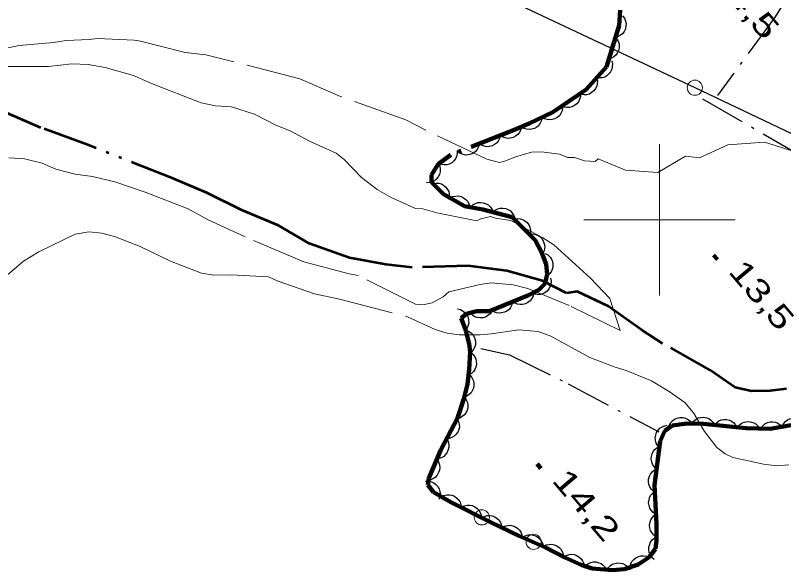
# Model space of a CAD drawing. Extents: x 386081 to 389416, y 5130568 to 5134082.
# Drawn here: x 387914.9 to 388016.4, y 5132553.6 to 5132627 of the extents above; entities that cross this region are included whole.
import ezdxf

# ---------------------------------------------------------------- set-up
doc = ezdxf.new("R2010")
doc.units = 0
doc.header["$LTSCALE"] = 1.2
for name, pattern in [('DASH_DOUBLE_DOT', [9.2, 5, -1.2, 0.3, -1.2, 0.3, -1.2]), ('DOT_DASHED', [7.7, 5, -1.2, 0.3, -1.2]), ('LONG_DASHED', [7.5, 6, -1.5])]:
    doc.linetypes.add(name, pattern=pattern)
for name, color, linetype, lineweight in [('2', 7, 'Continuous', 13), ('3', 7, 'Continuous', 140), ('36', 7, 'Continuous', 13), ('4', 7, 'DASH_DOUBLE_DOT', 53), ('41', 7, 'DOT_DASHED', 25), ('44', 7, 'Continuous', 25), ('61', 7, 'Continuous', 13)]:
    doc.layers.add(name, color=color, linetype=linetype, lineweight=lineweight)

msp = doc.modelspace()

# ---------------------------------------------------------------- linework, layer by layer
at = {"layer": '2', "linetype": 'LONG_DASHED'}
for points in [[(387925.71, 5132623.94), (387924.61, 5132623.81), (387921.58, 5132623.67), (387919.88, 5132623.42), (387915.38, 5132623.03), (387911.74, 5132622.27)], [(388021.94, 5132607.59), (388015.16, 5132609.87), (388013.84, 5132610.24), (388009.03, 5132609.91), (388005.28, 5132608.19), (388003.44, 5132608.38), (387999.76, 5132606.23), (387995.51, 5132606.55), (387991.86, 5132608.03), (387991.49, 5132607.68), (387990.08, 5132607.78), (387988.73, 5132608.2), (387987.84, 5132608.22), (387986.76, 5132608.68), (387984.4, 5132608.95), (387983.09, 5132608.91), (387980.94, 5132608.33), (387979.54, 5132607.73), (387978.82, 5132607.58), (387977.15, 5132607.98), (387969.09, 5132611.83), (387966.47, 5132613.2), (387957.83, 5132616.29), (387952.45, 5132618.63), (387940.05, 5132621.78), (387937.31, 5132622.09), (387931.41, 5132623.61), (387930.56, 5132623.73), (387925.71, 5132623.94)], [(387913.26, 5132620.23), (387919.22, 5132620.26), (387922.31, 5132620.59), (387924.5, 5132620.51), (387926.74, 5132620.11), (387930.45, 5132619.07), (387932.86, 5132617.99), (387939.42, 5132615.43), (387941.3, 5132615.04), (387943.43, 5132614.91), (387946.46, 5132613.96), (387949.28, 5132612.5), (387951.16, 5132611.75), (387953.72, 5132610.36), (387957.27, 5132608.8), (387958.34, 5132607.92), (387960.62, 5132605.59), (387962.66, 5132604), (387964.52, 5132602.94), (387967.73, 5132601.5), (387968.7, 5132601.42), (387970.58, 5132600.92), (387975.86, 5132599.83), (387976.37, 5132600.12), (387977.64, 5132600.42), (387978.33, 5132600.22), (387980.32, 5132599.88), (387984.58, 5132597.59), (387986.03, 5132596.69), (387990.88, 5132592.28), (387993.44, 5132589.59), (387994.79, 5132585.37), (387988.03, 5132588.66), (387982.59, 5132590.92), (387980.64, 5132591.37), (387977.72, 5132591.66), (387976.3, 5132591.44), (387972.15, 5132590.45), (387971.4, 5132589.82), (387969.95, 5132589.01), (387968.71, 5132588.73), (387967.76, 5132588.82), (387960.2, 5132592.62), (387958.98, 5132592.86), (387952.97, 5132594.42), (387945.25, 5132597.72), (387940.35, 5132599.99), (387937.69, 5132601.42), (387932.02, 5132603.65), (387928, 5132605), (387925.04, 5132605.73), (387922.76, 5132606.01), (387920.23, 5132606.7), (387918.39, 5132607.47), (387916.08, 5132608.04), (387914, 5132608.16)], [(387910.46, 5132589.88), (387915.93, 5132594.54), (387917.95, 5132595.76), (387922.77, 5132598.08), (387924.56, 5132598.38), (387926.3, 5132598.24), (387927.98, 5132597.8), (387931.36, 5132596.48), (387935.38, 5132594.51), (387939.47, 5132592.94), (387941.08, 5132592.66), (387943.35, 5132592.72), (387948.3, 5132592.43), (387949.46, 5132591.93), (387954.4, 5132590.22), (387957.7, 5132589.5), (387966.69, 5132587.16), (387970.36, 5132585.49), (387971.93, 5132585.02), (387973.51, 5132584.78), (387976.3, 5132584.8), (387977.75, 5132584.93), (387981.39, 5132585.45), (387983.94, 5132585.22), (387985.64, 5132584.62), (387990.79, 5132581.8), (387994, 5132580.55), (387995.58, 5132580.07), (387998.91, 5132578.7), (388001.28, 5132577.31), (388003.34, 5132575.83), (388004.46, 5132574.48), (388005.94, 5132572.01), (388007.55, 5132569.91), (388008.67, 5132569.05), (388009.66, 5132568.56), (388013.74, 5132567.71), (388015.48, 5132567.47), (388017.09, 5132567.6)]]:
    msp.add_lwpolyline(points, dxfattribs=at)
at = {"layer": '3'}
for p, q in [((388007.14, 5132595.33), (388007.65, 5132594.72)), ((387983.81, 5132567.73), (387984.32, 5132567.12))]:
    msp.add_line(p, q, dxfattribs=at)
at = {"layer": '36', "lineweight": 25}
msp.add_lwpolyline([(387737.65, 5132640.07), (387761.57, 5132662.08), (387796.75, 5132640.73), (387837.73, 5132629.42), (387876.02, 5132653.88), (387905.18, 5132676.93), (387941.93, 5132647.03), (388004.64, 5132617.46), (388067.52, 5132587.58), (388129.01, 5132557.53), (388159.69, 5132610.01), (388184.51, 5132651.37), (388290.36, 5132826.58), (388312.34, 5132873.88), (388333.97, 5132918.51)], dxfattribs=at)
at = {"layer": '36'}
for centre in [(388004.658, 5132617.44), (387976.498, 5132560.66), (387983.348, 5132557.43)]:
    msp.add_circle(centre, 1, dxfattribs=at)
at = {"layer": '4'}
msp.add_lwpolyline([(388016.78, 5132577.63), (388014.59, 5132577.38), (388012.16, 5132577.36), (388009.98, 5132577.83), (388006.7, 5132580.12), (388000.38, 5132583.65), (387997.59, 5132585.46), (387993.22, 5132588.59), (387989.09, 5132590.51), (387987.69, 5132590.27), (387984.53, 5132591.93), (387979.81, 5132593.26), (387974.68, 5132593.92), (387967.29, 5132593.68), (387963.84, 5132594.07), (387959.01, 5132594.94), (387953.7, 5132596.84), (387949.63, 5132599.25), (387944.78, 5132601.28), (387940.16, 5132603.53), (387935.8, 5132605.38), (387924.3, 5132609.96), (387918.23, 5132612.15), (387911.8, 5132614.94)], dxfattribs=at)
at = {"layer": '41'}
for points in [[(388032.98, 5132675.01), (388031.65, 5132670.06), (388030.56, 5132665.91), (388029.58, 5132662.5), (388028.13, 5132656.47), (388027.04, 5132653.67), (388024.37, 5132647.39), (388022.19, 5132638.63), (388018.43, 5132631.93), (388015.27, 5132626.8), (388007.64, 5132616.42)], [(388032.52, 5132600.42), (388018.88, 5132608.29), (388005.16, 5132616.26)], [(387976.39, 5132582.98), (387980.15, 5132582.16), (387987.91, 5132578.32), (387999.91, 5132571.96)]]:
    msp.add_lwpolyline(points, dxfattribs=at)
at = {"layer": '44', "linetype": 'DOT_DASHED', "lineweight": 90}
for points in [[(387994.79, 5132627.71), (387994.67, 5132625.65), (387992.96, 5132620.22), (387990.28, 5132617.21), (387985.9, 5132614.2), (387982.75, 5132612.72), (387980.69, 5132611.85), (387972.42, 5132608.56), (387970.72, 5132607.34), (387969.85, 5132605.92), (387969.85, 5132604.95), (387971.43, 5132603.37), (387974.22, 5132601.81), (387976.65, 5132601.34), (387980.51, 5132600.32), (387983.55, 5132597.29), (387984.4, 5132595.72), (387985, 5132594.14), (387985.12, 5132592.8), (387984.88, 5132591.58), (387984.03, 5132590.73), (387982.57, 5132589.99), (387977.51, 5132587.92), (387975.81, 5132587.91), (387974.47, 5132587.54), (387973.76, 5132587), (387974.35, 5132585.47), (387974.85, 5132583.61), (387974.97, 5132582.52), (387974.85, 5132580.2), (387974.61, 5132578.26), (387974.12, 5132576.31), (387973.27, 5132573.75), (387971.09, 5132569.6), (387969.51, 5132565.82), (387969.39, 5132564.97), (387970.12, 5132564), (387972.42, 5132562.68), (387977.65, 5132560.01), (387981.41, 5132558.21), (387984.92, 5132556.66), (387987.46, 5132555.34), (387989.65, 5132554.38), (387991.1, 5132553.91), (387993.77, 5132553.69), (387995.34, 5132553.82), (387997.16, 5132554.44), (387998.61, 5132555.42), (387999.46, 5132556.52), (387999.58, 5132557.61), (387999.58, 5132559.8), (387999.34, 5132564.9)], [(387999.34, 5132564.9), (388000.07, 5132570.74), (388000.68, 5132572.08), (388001.65, 5132572.82), (388003.59, 5132573.07), (388005.76, 5132573), (388011.46, 5132572.43), (388014.6, 5132572.37), (388017.87, 5132572.92)]]:
    msp.add_lwpolyline(points, dxfattribs=at)
at = {"layer": '44'}
for points in [[(387995.08, 5132626.96), (387995.34, 5132626.63), (387995.49, 5132626.25), (387995.57, 5132625.93), (387995.55, 5132625.58), (387995.47, 5132625.22), (387995.3, 5132624.88), (387995.12, 5132624.6), (387994.85, 5132624.38), (387994.53, 5132624.2), (387994.18, 5132624.1)], [(387994.18, 5132624.1), (387994.44, 5132623.77), (387994.59, 5132623.39), (387994.67, 5132623.07), (387994.65, 5132622.72), (387994.57, 5132622.36), (387994.4, 5132622.02), (387994.22, 5132621.74), (387993.95, 5132621.52), (387993.62, 5132621.34), (387993.28, 5132621.23)], [(387993.67, 5132621.01), (387993.77, 5132620.61), (387993.75, 5132620.2), (387993.69, 5132619.88), (387993.53, 5132619.56), (387993.31, 5132619.27), (387993.01, 5132619.03), (387992.74, 5132618.85), (387992.4, 5132618.76), (387992.03, 5132618.73), (387991.67, 5132618.77)], [(387991.67, 5132618.77), (387991.78, 5132618.37), (387991.76, 5132617.96), (387991.7, 5132617.64), (387991.54, 5132617.32), (387991.32, 5132617.03), (387991.02, 5132616.79), (387990.74, 5132616.61), (387990.4, 5132616.52), (387990.03, 5132616.49), (387989.68, 5132616.53)], [(387989.53, 5132616.7), (387989.54, 5132616.28), (387989.42, 5132615.89), (387989.29, 5132615.59), (387989.06, 5132615.32), (387988.77, 5132615.09), (387988.42, 5132614.92), (387988.11, 5132614.82), (387987.76, 5132614.81), (387987.4, 5132614.87), (387987.06, 5132615)], [(387987.17, 5132614.8), (387987.11, 5132614.39), (387986.93, 5132614.02), (387986.75, 5132613.74), (387986.48, 5132613.52), (387986.16, 5132613.33), (387985.79, 5132613.23), (387985.47, 5132613.18), (387985.12, 5132613.23), (387984.77, 5132613.34), (387984.46, 5132613.52)], [(387984.46, 5132613.52), (387984.39, 5132613.11), (387984.22, 5132612.74), (387984.04, 5132612.47), (387983.77, 5132612.24), (387983.45, 5132612.06), (387983.08, 5132611.95), (387982.76, 5132611.9), (387982.41, 5132611.95), (387982.05, 5132612.06), (387981.74, 5132612.25)], [(387981.74, 5132612.27), (387981.65, 5132611.86), (387981.45, 5132611.5), (387981.25, 5132611.24), (387980.97, 5132611.03), (387980.64, 5132610.86), (387980.26, 5132610.78), (387979.94, 5132610.75), (387979.59, 5132610.82), (387979.25, 5132610.95), (387978.95, 5132611.16)], [(387978.95, 5132611.16), (387978.86, 5132610.75), (387978.66, 5132610.39), (387978.46, 5132610.13), (387978.18, 5132609.92), (387977.85, 5132609.76), (387977.47, 5132609.67), (387977.15, 5132609.64), (387976.8, 5132609.71), (387976.46, 5132609.85), (387976.16, 5132610.05)], [(387976.16, 5132610.05), (387976.07, 5132609.64), (387975.87, 5132609.29), (387975.67, 5132609.02), (387975.39, 5132608.81), (387975.06, 5132608.65), (387974.69, 5132608.57), (387974.36, 5132608.53), (387974.02, 5132608.6), (387973.67, 5132608.74), (387973.37, 5132608.94)], [(387973.25, 5132609.16), (387973.26, 5132608.74), (387973.16, 5132608.35), (387973.03, 5132608.04), (387972.8, 5132607.77), (387972.52, 5132607.53), (387972.18, 5132607.36), (387971.87, 5132607.25), (387971.52, 5132607.24), (387971.15, 5132607.28), (387970.82, 5132607.41)], [(387970.78, 5132607.44), (387970.95, 5132607.06), (387971.01, 5132606.66), (387971.01, 5132606.33), (387970.91, 5132605.99), (387970.74, 5132605.66), (387970.49, 5132605.37), (387970.25, 5132605.15), (387969.93, 5132605), (387969.57, 5132604.9), (387969.21, 5132604.88)], [(387970.02, 5132604.78), (387970.43, 5132604.85), (387970.84, 5132604.81), (387971.16, 5132604.73), (387971.46, 5132604.56), (387971.75, 5132604.32), (387971.97, 5132604.01), (387972.13, 5132603.72), (387972.2, 5132603.38), (387972.21, 5132603.01), (387972.15, 5132602.65)], [(387972.31, 5132602.88), (387972.69, 5132603.06), (387973.09, 5132603.13), (387973.42, 5132603.15), (387973.76, 5132603.06), (387974.1, 5132602.91), (387974.39, 5132602.67), (387974.63, 5132602.44), (387974.79, 5132602.12), (387974.9, 5132601.77), (387974.93, 5132601.41)], [(387975.02, 5132601.66), (387975.32, 5132601.95), (387975.68, 5132602.14), (387975.99, 5132602.26), (387976.34, 5132602.28), (387976.7, 5132602.24), (387977.06, 5132602.11), (387977.35, 5132601.96), (387977.61, 5132601.72), (387977.82, 5132601.42), (387977.97, 5132601.09)], [(387977.95, 5132601), (387978.26, 5132601.27), (387978.63, 5132601.44), (387978.95, 5132601.53), (387979.3, 5132601.53), (387979.66, 5132601.47), (387980.01, 5132601.31), (387980.29, 5132601.15), (387980.53, 5132600.88), (387980.73, 5132600.57), (387980.85, 5132600.23)], [(387980.76, 5132600.07), (387981.17, 5132600.15), (387981.57, 5132600.11), (387981.89, 5132600.03), (387982.2, 5132599.86), (387982.48, 5132599.62), (387982.7, 5132599.31), (387982.86, 5132599.03), (387982.93, 5132598.68), (387982.95, 5132598.31), (387982.88, 5132597.96)], [(387983.1, 5132598.12), (387983.52, 5132598.08), (387983.89, 5132597.92), (387984.18, 5132597.76), (387984.42, 5132597.5), (387984.62, 5132597.19), (387984.75, 5132596.83), (387984.82, 5132596.51), (387984.79, 5132596.16), (387984.69, 5132595.8), (387984.53, 5132595.48)], [(387984.87, 5132595.55), (387985.24, 5132595.35), (387985.52, 5132595.06), (387985.72, 5132594.79), (387985.84, 5132594.46), (387985.9, 5132594.1), (387985.87, 5132593.72), (387985.81, 5132593.4), (387985.65, 5132593.09), (387985.42, 5132592.79), (387985.14, 5132592.57)], [(387985.59, 5132592.29), (387985.67, 5132591.88), (387985.63, 5132591.48), (387985.55, 5132591.16), (387985.37, 5132590.85), (387985.14, 5132590.57), (387984.82, 5132590.35), (387984.54, 5132590.19), (387984.2, 5132590.12), (387983.82, 5132590.1), (387983.47, 5132590.17)], [(387983.35, 5132590.31), (387983.27, 5132589.9), (387983.07, 5132589.55), (387982.88, 5132589.28), (387982.6, 5132589.07), (387982.27, 5132588.9), (387981.89, 5132588.81), (387981.57, 5132588.78), (387981.22, 5132588.85), (387980.88, 5132588.98), (387980.58, 5132589.17)], [(387980.58, 5132589.17), (387980.49, 5132588.77), (387980.3, 5132588.41), (387980.1, 5132588.14), (387979.82, 5132587.93), (387979.49, 5132587.76), (387979.12, 5132587.68), (387978.79, 5132587.64), (387978.45, 5132587.71), (387978.1, 5132587.84), (387977.8, 5132588.04)], [(387973.29, 5132588.21), (387973.7, 5132588.12), (387974.05, 5132587.91), (387974.32, 5132587.71), (387974.52, 5132587.43), (387974.68, 5132587.09), (387974.76, 5132586.72), (387974.79, 5132586.39), (387974.72, 5132586.05), (387974.58, 5132585.71), (387974.37, 5132585.41)], [(387977.82, 5132587.92), (387977.59, 5132587.57), (387977.28, 5132587.32), (387977, 5132587.14), (387976.66, 5132587.05), (387976.29, 5132587.02), (387975.91, 5132587.08), (387975.6, 5132587.16), (387975.3, 5132587.36), (387975.03, 5132587.61), (387974.82, 5132587.9)], [(387974.37, 5132585.41), (387974.76, 5132585.27), (387975.09, 5132585.03), (387975.33, 5132584.81), (387975.51, 5132584.5), (387975.63, 5132584.15), (387975.67, 5132583.77), (387975.66, 5132583.45), (387975.55, 5132583.11), (387975.38, 5132582.78), (387975.15, 5132582.51)], [(387974.97, 5132582.48), (387975.3, 5132582.23), (387975.54, 5132581.9), (387975.7, 5132581.61), (387975.77, 5132581.26), (387975.78, 5132580.89), (387975.7, 5132580.52), (387975.6, 5132580.21), (387975.39, 5132579.93), (387975.12, 5132579.67), (387974.81, 5132579.48)], [(387974.91, 5132579.46), (387975.19, 5132579.15), (387975.36, 5132578.78), (387975.46, 5132578.46), (387975.46, 5132578.11), (387975.4, 5132577.75), (387975.25, 5132577.4), (387975.09, 5132577.11), (387974.83, 5132576.88), (387974.52, 5132576.67), (387974.18, 5132576.55)], [(387974.2, 5132576.54), (387974.45, 5132576.21), (387974.6, 5132575.83), (387974.67, 5132575.51), (387974.65, 5132575.16), (387974.56, 5132574.8), (387974.38, 5132574.46), (387974.2, 5132574.19), (387973.92, 5132573.97), (387973.6, 5132573.79), (387973.25, 5132573.7)], [(387973.24, 5132573.7), (387973.44, 5132573.33), (387973.52, 5132572.93), (387973.54, 5132572.6), (387973.46, 5132572.26), (387973.32, 5132571.92), (387973.09, 5132571.62), (387972.86, 5132571.38), (387972.56, 5132571.21), (387972.21, 5132571.09), (387971.85, 5132571.04)], [(388001.26, 5132572.77), (388001.44, 5132573.14), (388001.73, 5132573.44), (388001.98, 5132573.64), (388002.31, 5132573.78), (388002.67, 5132573.85), (388003.05, 5132573.84), (388003.38, 5132573.79), (388003.69, 5132573.64), (388003.99, 5132573.42), (388004.23, 5132573.15)], [(388004.24, 5132573.05), (388004.48, 5132573.39), (388004.81, 5132573.63), (388005.09, 5132573.8), (388005.44, 5132573.87), (388005.81, 5132573.9), (388006.18, 5132573.82), (388006.49, 5132573.72), (388006.78, 5132573.52), (388007.04, 5132573.26), (388007.24, 5132572.95)], [(388007.23, 5132572.85), (388007.5, 5132573.17), (388007.84, 5132573.4), (388008.13, 5132573.54), (388008.48, 5132573.6), (388008.85, 5132573.59), (388009.22, 5132573.49), (388009.52, 5132573.37), (388009.8, 5132573.15), (388010.04, 5132572.87), (388010.21, 5132572.55)], [(388010.21, 5132572.45), (388010.45, 5132572.8), (388010.77, 5132573.05), (388011.05, 5132573.21), (388011.4, 5132573.3), (388011.77, 5132573.32), (388012.14, 5132573.25), (388012.45, 5132573.16), (388012.74, 5132572.96), (388013.01, 5132572.7), (388013.21, 5132572.4)], [(388013.23, 5132572.14), (388013.4, 5132572.52), (388013.67, 5132572.82), (388013.92, 5132573.04), (388014.24, 5132573.19), (388014.6, 5132573.28), (388014.98, 5132573.28), (388015.3, 5132573.24), (388015.63, 5132573.1), (388015.94, 5132572.9), (388016.19, 5132572.64)], [(388016.19, 5132572.64), (388016.36, 5132573.02), (388016.63, 5132573.32), (388016.88, 5132573.54), (388017.2, 5132573.68), (388017.56, 5132573.78), (388017.94, 5132573.78), (388018.26, 5132573.74), (388018.59, 5132573.6), (388018.9, 5132573.39), (388019.14, 5132573.13)], [(387999.78, 5132570.1), (387999.56, 5132570.46), (387999.46, 5132570.85), (387999.42, 5132571.18), (387999.48, 5132571.52), (387999.6, 5132571.87), (387999.82, 5132572.19), (388000.03, 5132572.44), (388000.32, 5132572.63), (388000.67, 5132572.77), (388001.02, 5132572.83)], [(387971.85, 5132571.04), (387972.05, 5132570.68), (387972.13, 5132570.28), (387972.15, 5132569.95), (387972.07, 5132569.61), (387971.93, 5132569.26), (387971.69, 5132568.96), (387971.47, 5132568.72), (387971.16, 5132568.55), (387970.81, 5132568.43), (387970.45, 5132568.39)], [(387999.61, 5132567.06), (387999.3, 5132567.34), (387999.08, 5132567.69), (387998.95, 5132567.99), (387998.9, 5132568.33), (387998.91, 5132568.7), (387999.02, 5132569.07), (387999.15, 5132569.37), (387999.38, 5132569.64), (387999.66, 5132569.88), (387999.98, 5132570.04)], [(387970.56, 5132568.34), (387970.79, 5132567.99), (387970.91, 5132567.6), (387970.96, 5132567.27), (387970.91, 5132566.92), (387970.8, 5132566.57), (387970.59, 5132566.25), (387970.39, 5132565.99), (387970.1, 5132565.8), (387969.76, 5132565.64), (387969.41, 5132565.57)], [(387999.24, 5132564.09), (387998.92, 5132564.36), (387998.71, 5132564.71), (387998.57, 5132565.01), (387998.53, 5132565.36), (387998.54, 5132565.73), (387998.65, 5132566.09), (387998.78, 5132566.39), (387999.01, 5132566.66), (387999.29, 5132566.9), (387999.61, 5132567.06)], [(387969.04, 5132565.44), (387969.45, 5132565.46), (387969.85, 5132565.36), (387970.16, 5132565.24), (387970.43, 5132565.02), (387970.68, 5132564.75), (387970.85, 5132564.41), (387970.97, 5132564.1), (387971, 5132563.75), (387970.96, 5132563.38), (387970.84, 5132563.04)], [(387999.52, 5132561.09), (387999.16, 5132561.3), (387998.89, 5132561.61), (387998.71, 5132561.88), (387998.6, 5132562.22), (387998.55, 5132562.58), (387998.6, 5132562.96), (387998.67, 5132563.28), (387998.85, 5132563.58), (387999.09, 5132563.87), (387999.38, 5132564.08)], [(387971.13, 5132563.34), (387971.49, 5132563.54), (387971.89, 5132563.63), (387972.22, 5132563.65), (387972.56, 5132563.58), (387972.9, 5132563.44), (387973.21, 5132563.21), (387973.45, 5132562.99), (387973.63, 5132562.68), (387973.75, 5132562.33), (387973.8, 5132561.98)], [(387973.8, 5132561.98), (387974.16, 5132562.18), (387974.56, 5132562.26), (387974.89, 5132562.29), (387975.23, 5132562.21), (387975.58, 5132562.07), (387975.88, 5132561.85), (387976.12, 5132561.62), (387976.3, 5132561.32), (387976.43, 5132560.97), (387976.47, 5132560.61)], [(387976.45, 5132560.58), (387976.82, 5132560.79), (387977.21, 5132560.89), (387977.54, 5132560.92), (387977.88, 5132560.86), (387978.23, 5132560.73), (387978.54, 5132560.5), (387978.79, 5132560.29), (387978.97, 5132559.99), (387979.11, 5132559.64), (387979.16, 5132559.29)], [(387999.58, 5132558.09), (387999.23, 5132558.32), (387998.98, 5132558.64), (387998.81, 5132558.92), (387998.72, 5132559.26), (387998.68, 5132559.63), (387998.75, 5132560.01), (387998.84, 5132560.32), (387999.03, 5132560.61), (387999.28, 5132560.89), (387999.58, 5132561.09)], [(387979.16, 5132559.29), (387979.52, 5132559.5), (387979.92, 5132559.59), (387980.25, 5132559.63), (387980.59, 5132559.56), (387980.94, 5132559.43), (387981.25, 5132559.21), (387981.49, 5132558.99), (387981.68, 5132558.69), (387981.81, 5132558.35), (387981.87, 5132557.99)], [(387981.87, 5132558.01), (387982.23, 5132558.23), (387982.62, 5132558.33), (387982.95, 5132558.38), (387983.29, 5132558.32), (387983.64, 5132558.2), (387983.96, 5132557.99), (387984.22, 5132557.78), (387984.41, 5132557.49), (387984.55, 5132557.15), (387984.62, 5132556.79)], [(387999.3, 5132555.1), (387998.99, 5132555.37), (387998.77, 5132555.71), (387998.63, 5132556.01), (387998.57, 5132556.36), (387998.58, 5132556.73), (387998.69, 5132557.1), (387998.81, 5132557.4), (387999.03, 5132557.67), (387999.31, 5132557.92), (387999.63, 5132558.08)], [(387984.63, 5132556.81), (387984.99, 5132557.01), (387985.39, 5132557.09), (387985.72, 5132557.12), (387986.06, 5132557.04), (387986.41, 5132556.9), (387986.71, 5132556.67), (387986.95, 5132556.44), (387987.12, 5132556.14), (387987.25, 5132555.79), (387987.29, 5132555.43)], [(387987.28, 5132555.42), (387987.64, 5132555.64), (387988.03, 5132555.75), (387988.36, 5132555.79), (387988.7, 5132555.74), (387989.05, 5132555.62), (387989.37, 5132555.41), (387989.63, 5132555.2), (387989.82, 5132554.91), (387989.97, 5132554.57), (387990.03, 5132554.21)], [(387989.99, 5132554), (387990.26, 5132554.33), (387990.59, 5132554.56), (387990.89, 5132554.7), (387991.23, 5132554.77), (387991.6, 5132554.77), (387991.97, 5132554.67), (387992.28, 5132554.56), (387992.56, 5132554.34), (387992.81, 5132554.07), (387992.98, 5132553.75)], [(387996.09, 5132553.72), (387996.09, 5132554.14), (387996.21, 5132554.53), (387996.35, 5132554.83), (387996.58, 5132555.09), (387996.87, 5132555.32), (387997.22, 5132555.48), (387997.53, 5132555.59), (387997.88, 5132555.59), (387998.25, 5132555.53), (387998.58, 5132555.4)], [(387992.98, 5132553.62), (387993.19, 5132553.99), (387993.48, 5132554.27), (387993.75, 5132554.46), (387994.08, 5132554.58), (387994.45, 5132554.65), (387994.83, 5132554.61), (387995.15, 5132554.55), (387995.46, 5132554.38), (387995.75, 5132554.15), (387995.97, 5132553.87)]]:
    msp.add_lwpolyline(points, dxfattribs=at)
at = {"layer": '61'}
for p, q in [((388000, 5132590), (388000, 5132610)), ((387990, 5132600), (388010, 5132600))]:
    msp.add_line(p, q, dxfattribs=at)

# ---------------------------------------------------------------- texts
at = {"layer": '3'}
for s, width, p in [('14,5   ', 1.4, (388006.74, 5132631.87)), ('13,5   ', 1.35, (388008.97, 5132593.11)), ('14,2   ', 1.4, (387985.64, 5132565.51))]:
    msp.add_text(s, height=3, rotation=310.294, dxfattribs=dict(at, width=width)).set_placement(p)

doc.saveas('drawing.dxf')
